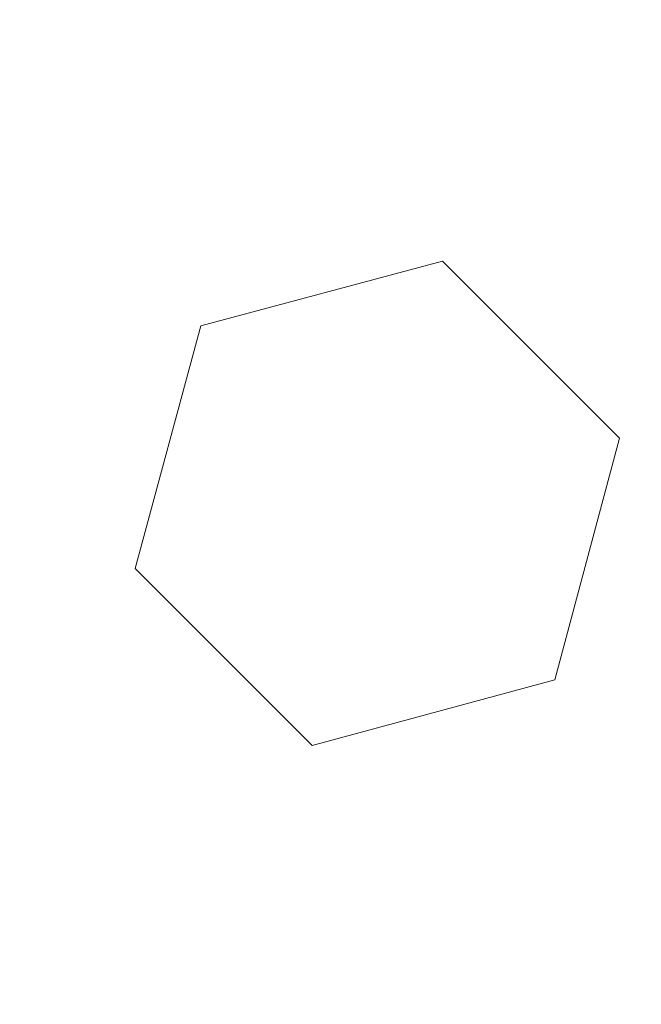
# Model space of a CAD drawing. Header units: centimetres. Extents: x -15121 to 30567, y -60641 to 0.
# Tile 453 of 656: x 1080.5244 to 1080.5874, y -23150.2514 to -23150.1515. Entities that reach past the tile are written whole.
import ezdxf

# ---------------------------------------------------------------- set-up
doc = ezdxf.new("R2010")
doc.units = ezdxf.units.CM
doc.header["$LTSCALE"] = 60
doc.layers.add('AIKA rzut sufitu wymiarowanie lobby', color=7, linetype='Continuous')
doc.layers.add('MB-uszczelki_tworzywa', color=8, linetype='Continuous', lineweight=0)
doc.styles.add('wymiar', font='txt.shx', dxfattribs={"width": 0.6})
doc.dimstyles.new('Dwudziestka', dxfattribs={"dimtxt": 7, "dimasz": 0.7, "dimexe": 5, "dimexo": 0, "dimgap": 2.5, "dimtad": 1, "dimtoh": 1, "dimdec": 3, "dimrnd": 0.5, "dimdsep": 46, "dimtxsty": 'wymiar', "dimblk": 'znacznik', "dimcen": 0, "dimdle": 5, "dimse1": 1, "dimse2": 1, "dimclrd": 256, "dimclre": 256, "dimclrt": 256, "dimadec": 0, "dimazin": 0, "dimtfac": 0.4, "dimtdec": 3, "dimtix": 1, "dimtofl": 0, "dimtmove": 2, "dimatfit": 3, "dimldrblk": 'znacznik', "dimfxl": 1, "dimtolj": 1, "dimarcsym": 0})

# ---------------------------------------------------------------- blocks, each defined once
blk = doc.blocks.new('120518', base_point=(5.2817, 995.21796))
at = {"layer": 'MB-uszczelki_tworzywa'}
for p, q in [((4.11127, 992.64154), (3.86515, 992.57499)), ((4.29085, 992.46196), (4.11127, 992.64154)), ((3.86515, 992.57499), (3.79965, 992.32992)), ((4.2243, 992.21584), (4.29085, 992.46196)), ((3.79965, 992.32992), (3.97923, 992.15034)), ((3.97923, 992.15034), (4.2243, 992.21584))]:
    blk.add_line(p, q, dxfattribs=at)
blk = doc.blocks.new('znacznik')
at = {"color": 0}
for points in [[(0, -5), (0, 5)], [(-4, 0), (4, 0)]]:
    blk.add_lwpolyline(points, dxfattribs=at)
at = {"color": 1}
blk.add_lwpolyline([(-2.12132, -2.12132), (2.12132, 2.12132)], dxfattribs=at)
blk = doc.blocks.new('*D7253')
at = {"layer": 'AIKA rzut sufitu wymiarowanie lobby', "lineweight": -2, "transparency": 16777216}
blk.add_line((970.468437, -23167.852777), (1342.588032, -23167.852777), dxfattribs=at)
at = {"layer": 'Defpoints', "color": 0, "transparency": 16777216}
for p in [(969.768437, -23147.521541), (1343.288032, -23147.521541), (1343.288032, -23167.852777)]:
    blk.add_point(p, dxfattribs=at)
at = {"layer": 'AIKA rzut sufitu wymiarowanie lobby', "lineweight": -2, "transparency": 16777216, "xscale": 0.7, "yscale": 0.7, "zscale": 0.7, "rotation": 180}
blk.add_blockref('znacznik', (969.768437, -23167.852777), dxfattribs=at)
at = {"layer": 'AIKA rzut sufitu wymiarowanie lobby', "lineweight": -2, "transparency": 16777216, "xscale": 0.7, "yscale": 0.7, "zscale": 0.7}
blk.add_blockref('znacznik', (1343.288032, -23167.852777), dxfattribs=at)
at = {"layer": 'AIKA rzut sufitu wymiarowanie lobby', "transparency": 16777216, "insert": (1156.528235, -23161.852777), "char_height": 7, "attachment_point": 5, "style": 'wymiar'}
blk.add_mtext('\\A1;373.5', dxfattribs=at)

msp = doc.modelspace()

# ---------------------------------------------------------------- block references
at = {"xscale": 0.1, "yscale": 0.1, "zscale": 0.1, "rotation": 180.0000000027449}
msp.add_blockref('120518', (1080.436999, -23150.482778), dxfattribs=at)

# ---------------------------------------------------------------- dimensions: what is measured, and where the dimension line sits
at = {"layer": 'AIKA rzut sufitu wymiarowanie lobby', "color": 2}
dim = msp.add_linear_dim(base=(1343.288032, -23167.852777), p1=(969.768437, -23147.521541), p2=(1343.288032, -23147.521541), dimstyle='Dwudziestka', dxfattribs=at)
dim.commit()
dim.dimension.update_dxf_attribs({"geometry": '*D7253', "text_midpoint": (1156.528235, -23161.852777)})

doc.saveas('drawing.dxf')
